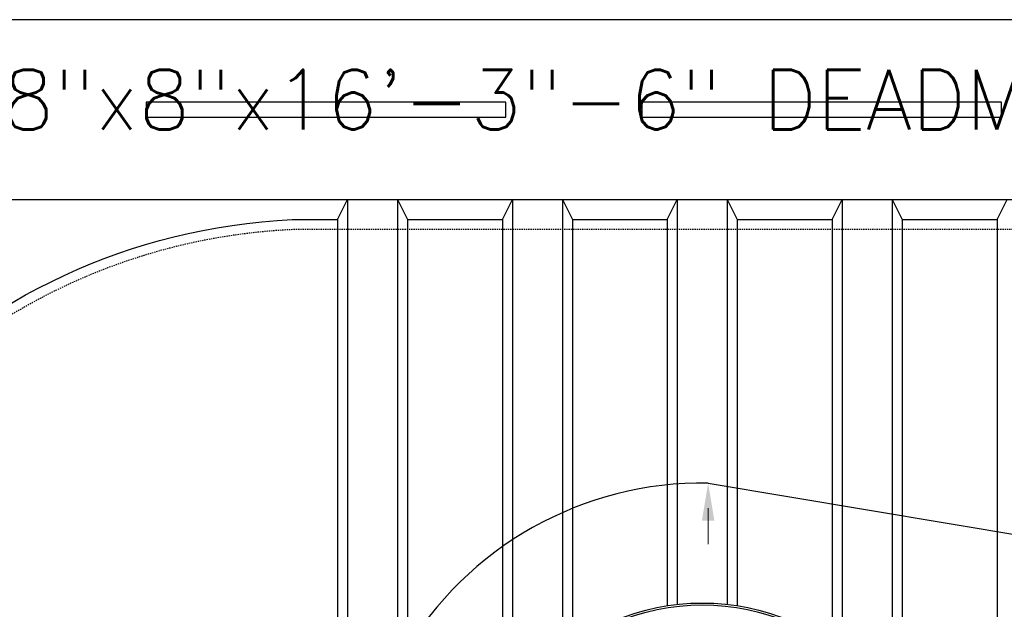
# Model space of a CAD drawing. Extents: x -285 to 5863, y 308 to 3178.
# Tile 456 of 622: x 1457 to 1555, y 1420 to 1479. Entities that reach past the tile are written whole.
import ezdxf
from ezdxf.enums import TextEntityAlignment as Align

# ---------------------------------------------------------------- set-up
doc = ezdxf.new("R2010")
doc.units = 0
doc.header["$MEASUREMENT"] = 0
doc.linetypes.add('HIDDEN3', pattern=[0.1875, 0.125, -0.0625])
for name, color, linetype in [('TANK-ANCHOR', 4, 'CONTINUOUS'), ('TANK-MANHOLE-COVER-40', 2, 'CONTINUOUS'), ('TANK-SLOPE', 3, 'CONTINUOUS'), ('TANK-UST', 5, 'CONTINUOUS'), ('TANK-UST-RIB', 7, 'CONTINUOUS'), ('TEXT', 3, 'CONTINUOUS')]:
    doc.layers.add(name, color=color, linetype=linetype)
doc.styles.add('SIMPLEX', font='simplex')

msp = doc.modelspace()

# ---------------------------------------------------------------- linework, layer by layer
at = {"layer": 'TANK-ANCHOR'}
msp.add_lwpolyline([(1608.97766, 1479.01839), (1413.62181, 1479.01839), (1413.62181, 1461.01839), (1608.97766, 1461.01839)], close=True, dxfattribs=at)
at = {"layer": 'TANK-ANCHOR', "color": 7}
for points in [[(1469.22177, 1470.76839), (1469.22177, 1469.26839), (1505.22177, 1469.26839), (1505.22177, 1470.76839)], [(1518.82172, 1470.76839), (1518.82172, 1469.26839), (1554.82172, 1469.26839), (1554.82172, 1470.76839)]]:
    msp.add_lwpolyline(points, close=True, dxfattribs=at)
at = {"layer": 'TANK-MANHOLE-COVER-40', "color": 4, "linetype": 'Continuous'}
msp.add_circle((1524.87181, 1398.01916), 22.63902, dxfattribs=at)
at = {"layer": 'TANK-MANHOLE-COVER-40', "color": 1, "linetype": 'Continuous'}
msp.add_circle((1524.87181, 1398.01916), 22.44094, dxfattribs=at)
at = {"layer": 'TANK-SLOPE'}
msp.add_line((1525.45677, 1432.65324), (1638.2112, 1413.8001), dxfattribs=at)
msp.add_lwpolyline([(1525.45677, 1432.65324, 1.01702303), (1525.45615, 1363.38507), (1525.45677, 1363.38508)], format="xyb", dxfattribs=at)
at = {"layer": 'TANK-SLOPE', "const_width": 0.125}
msp.add_lwpolyline([(1525.45677, 1430.15324), (1525.45677, 1426.51245)], dxfattribs=at)
at = {"layer": 'TANK-SLOPE'}
msp.add_solid([(1524.83177, 1428.90324), (1525.45677, 1432.65324), (1526.08177, 1428.90324)], dxfattribs=at)
at = {"layer": 'TANK-UST'}
msp.add_lwpolyline([(1483.8358, 1337.01839, -0.9543276), (1483.8358, 1459.01839), (1488.37181, 1459.01839), (1489.37181, 1461.01839), (1494.37181, 1461.01839), (1495.37181, 1459.01839), (1504.87181, 1459.01839), (1505.87181, 1461.01839), (1510.87181, 1461.01839), (1511.87181, 1459.01839), (1521.37181, 1459.01839), (1522.37181, 1461.01839), (1527.37181, 1461.01839), (1528.37181, 1459.01839), (1537.87181, 1459.01839), (1538.87181, 1461.01839), (1543.87181, 1461.01839), (1544.87181, 1459.01839), (1554.37181, 1459.01839), (1555.37181, 1461.01839)], format="xyb", dxfattribs=at)
at = {"layer": 'TANK-UST', "color": 2, "linetype": 'HIDDEN3'}
msp.add_lwpolyline([(1488.37181, 1458.01839), (1483.85926, 1458.01839, 0.9539575), (1483.85926, 1338.01839), (1488.37181, 1338.01839), (1583.62201, 1338.01839), (1682.64136, 1338.01839), (1907.64136, 1338.01839), (1912.13456, 1338.01839, 0.9539575), (1912.13456, 1458.01839), (1907.64136, 1458.01839), (1682.64136, 1458.01839), (1583.62201, 1458.01839)], format="xyb", close=True, dxfattribs=at)
at = {"layer": 'TANK-UST-RIB'}
for p, q in [((1489.37181, 1461.01839), (1489.37181, 1335.01839)), ((1494.37181, 1461.01839), (1494.37181, 1335.01839)), ((1505.87181, 1461.01839), (1505.87181, 1410.32795)), ((1510.87181, 1461.01839), (1510.87181, 1415.80955)), ((1522.37181, 1461.01839), (1522.37181, 1420.51895)), ((1527.37181, 1461.01839), (1527.37181, 1420.51895)), ((1538.87181, 1461.01839), (1538.87181, 1415.80955)), ((1543.87181, 1461.01839), (1543.87181, 1410.32795)), ((1488.37181, 1459.01839), (1488.37181, 1337.01839)), ((1495.37181, 1459.01839), (1495.37181, 1337.01839)), ((1504.87181, 1459.01839), (1504.87181, 1408.62619)), ((1511.87181, 1459.01839), (1511.87181, 1416.55283)), ((1521.37181, 1459.01839), (1521.37181, 1420.38523)), ((1528.37181, 1459.01839), (1528.37181, 1420.38523)), ((1537.87181, 1459.01839), (1537.87181, 1416.55283)), ((1544.87181, 1459.01839), (1544.87181, 1408.62619)), ((1554.37181, 1459.01839), (1554.37181, 1337.01839))]:
    msp.add_line(p, q, dxfattribs=at)

# ---------------------------------------------------------------- texts
at = {"layer": 'TEXT', "color": 3, "style": 'SIMPLEX'}
msp.add_text('18"x8"x16\'-3"-6" DEADMAN', height=6, dxfattribs=at).set_placement((1508.70282, 1471.01839), align=Align.MIDDLE)

doc.saveas('drawing.dxf')
